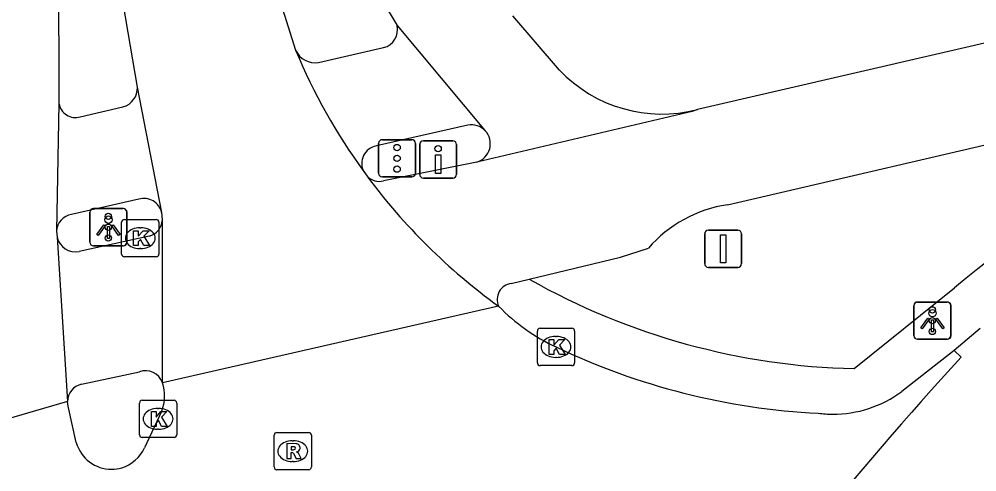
# Model space of a CAD drawing. Extents: x 156414 to 157775, y 382335 to 383765.
# Drawn here: x 156659.19 to 156684.9, y 382926.61 to 382938.76 of the extents above; entities that cross this region are included whole.
import ezdxf

# ---------------------------------------------------------------- set-up
doc = ezdxf.new("R2010")
doc.units = 0
for name, color, linetype in [('IMGEO_Drukknoppaal', 7, 'Continuous'), ('IMGEO_Fietspad_gesloten', 7, 'Continuous'), ('IMGEO_Kolk', 7, 'Continuous'), ('IMGEO_Lichtpunt', 7, 'Continuous'), ('IMGEO_OVBaan_gesloten', 7, 'Continuous'), ('IMGEO_Rijbaan_lokaal_gesloten', 7, 'Continuous'), ('IMGEO_Rijbaan_regionaal_gesloten', 7, 'Continuous'), ('IMGEO_Rioolput', 7, 'Continuous'), ('IMGEO_Verkeersbordpaal', 7, 'Continuous'), ('IMGEO_Verkeerseiland_open', 7, 'Continuous'), ('IMGEO_Verkeersregelinstallatiepaal', 7, 'Continuous'), ('IMGEO_Voetpad_open', 7, 'Continuous')]:
    doc.layers.add(name, color=color, linetype=linetype)

msp = doc.modelspace()

# ---------------------------------------------------------------- linework, layer by layer
at = {"layer": 'IMGEO_Drukknoppaal'}
for p, q in [((156669.939, 382934.595), (156669.939, 382935.395)), ((156669.939, 382935.395), (156669.939, 382934.595)), ((156670.039, 382935.495), (156670.829, 382935.495)), ((156670.829, 382935.495), (156670.039, 382935.495)), ((156670.929, 382935.395), (156670.929, 382934.595)), ((156670.929, 382934.595), (156670.929, 382935.395)), ((156670.829, 382934.495), (156670.039, 382934.495)), ((156670.039, 382934.495), (156670.829, 382934.495))]:
    msp.add_line(p, q, dxfattribs=at)
msp.add_lwpolyline([(156670.509, 382935.12), (156670.509, 382934.62), (156670.359, 382934.62), (156670.359, 382935.12), (156670.509, 382935.12)], dxfattribs=at)
msp.add_circle((156670.434, 382935.285), 0.085, dxfattribs=at)
for centre, start, end in [((156670.039, 382935.395), 90, 180), ((156670.039, 382935.395), 90, 180), ((156670.829, 382935.395), 0, 90), ((156670.829, 382935.395), 360, 90), ((156670.039, 382934.595), 180, 270), ((156670.039, 382934.595), 180, 270), ((156670.829, 382934.595), 270, 0), ((156670.829, 382934.595), 270, 0)]:
    msp.add_arc(centre, 0.1, start, end, dxfattribs=at)
at = {"layer": 'IMGEO_Fietspad_gesloten'}
for points in [[(156787.276, 382961.74), (156750.276, 382953.189), (156677.395, 382936.335)], [(156666.346, 382943.555), (156669.332, 382938.592)], [(156673.691, 382937.395), (156672.436, 382938.851)], [(156669.332, 382938.592), (156671.697, 382935.765)], [(156678.199, 382933.78), (156695.578, 382937.817)], [(156677.395, 382936.335), (156677.258, 382936.285), (156671.471, 382934.925)], [(156671.471, 382934.925), (156668.966, 382934.417)], [(156662.68, 382932.932), (156660.793, 382932.524)], [(156672.879, 382931.781), (156675.33, 382932.367), (156676.078, 382932.611)], [(156672.398, 382931.666), (156672.879, 382931.781)], [(156660.863, 382928.96), (156662.413, 382929.296)]]:
    msp.add_lwpolyline(points, dxfattribs=at)
for centre, radius, start, end in [((156676.44, 382940.001), 3.788, 223.4645, 284.5956), ((156671.322, 382935.415), 0.513, 286.8853, 42.9973), ((156668.864, 382934.886), 0.48, 225.4275, 282.3028), ((156678.732, 382930.304), 3.517, 98.7213, 139.0019), ((156662.537, 382933.406), 0.495, 286.748, 356.0914), ((156660.692, 382933.013), 0.499, 192.4965, 281.6203), ((156672.454, 382931.235), 0.435, 97.3394, 204.2488), ((156662.57, 382928.829), 0.493, 20.4126, 108.6248), ((156660.956, 382928.5), 0.469, 101.4508, 180.3894)]:
    msp.add_arc(centre, radius, start, end, dxfattribs=at)
at = {"layer": 'IMGEO_Kolk'}
for p, q in [((156661.937, 382932.456), (156661.937, 382933.308)), ((156662.012, 382933.382), (156662.864, 382933.382)), ((156662.938, 382933.308), (156662.938, 382932.456)), ((156662.425, 382933.162), (156662.45, 382933.162)), ((156662.448, 382932.602), (156662.423, 382932.602)), ((156662.864, 382932.382), (156662.012, 382932.382)), ((156673.172, 382930.461), (156674.024, 382930.461)), ((156673.097, 382929.535), (156673.097, 382930.387)), ((156673.585, 382930.241), (156673.61, 382930.241)), ((156674.098, 382930.387), (156674.098, 382929.535)), ((156673.608, 382929.681), (156673.583, 382929.681)), ((156674.024, 382929.461), (156673.172, 382929.461)), ((156662.416, 382927.603), (156662.416, 382928.455)), ((156662.491, 382928.529), (156663.343, 382928.529)), ((156663.417, 382928.455), (156663.417, 382927.603)), ((156662.904, 382928.309), (156662.929, 382928.309)), ((156662.927, 382927.749), (156662.902, 382927.749)), ((156663.343, 382927.529), (156662.491, 382927.529))]:
    msp.add_line(p, q, dxfattribs=at)
for points in [[(156661.937, 382932.456), (156661.937, 382933.308)], [(156662.012, 382933.382), (156662.864, 382933.382)], [(156662.938, 382933.308), (156662.938, 382932.456)], [(156662.258, 382933.082), (156662.381, 382933.082), (156662.381, 382932.931), (156662.511, 382933.082), (156662.675, 382933.082), (156662.529, 382932.931), (156662.682, 382932.682), (156662.53, 382932.682), (156662.445, 382932.846), (156662.381, 382932.779), (156662.381, 382932.682), (156662.258, 382932.682), (156662.258, 382933.082)], [(156662.864, 382932.382), (156662.012, 382932.382)], [(156673.172, 382930.461), (156674.024, 382930.461)], [(156673.097, 382929.535), (156673.097, 382930.387)], [(156674.098, 382930.387), (156674.098, 382929.535)], [(156673.418, 382930.161), (156673.541, 382930.161), (156673.541, 382930.01), (156673.671, 382930.161), (156673.835, 382930.161), (156673.689, 382930.01), (156673.842, 382929.761), (156673.69, 382929.761), (156673.605, 382929.925), (156673.541, 382929.858), (156673.541, 382929.761), (156673.418, 382929.761), (156673.418, 382930.161)], [(156674.024, 382929.461), (156673.172, 382929.461)], [(156662.416, 382927.603), (156662.416, 382928.455)], [(156662.491, 382928.529), (156663.343, 382928.529)], [(156663.417, 382928.455), (156663.417, 382927.603)], [(156662.737, 382928.229), (156662.86, 382928.229), (156662.86, 382928.078), (156662.99, 382928.229), (156663.154, 382928.229), (156663.008, 382928.078), (156663.161, 382927.829), (156663.009, 382927.829), (156662.924, 382927.993), (156662.86, 382927.926), (156662.86, 382927.829), (156662.737, 382927.829), (156662.737, 382928.229)], [(156663.343, 382927.529), (156662.491, 382927.529)]]:
    msp.add_lwpolyline(points, dxfattribs=at)
for centre, start, end in [((156662.014, 382933.306), 91.552, 178.448), ((156662.014, 382933.306), 91.552, 178.448), ((156662.862, 382933.306), 1.552, 88.448), ((156662.862, 382933.306), 1.552, 88.448), ((156662.014, 382932.458), 181.552, 268.448), ((156662.014, 382932.458), 181.552, 268.448), ((156662.862, 382932.458), 271.552, 358.448), ((156662.862, 382932.458), 271.552, 358.448), ((156673.174, 382930.385), 91.552, 178.448), ((156673.174, 382930.385), 91.552, 178.448), ((156674.022, 382930.385), 1.552, 88.448), ((156674.022, 382930.385), 1.552, 88.448), ((156673.174, 382929.537), 181.552, 268.448), ((156673.174, 382929.537), 181.552, 268.448), ((156674.022, 382929.537), 271.552, 358.448), ((156674.022, 382929.537), 271.552, 358.448), ((156662.493, 382928.453), 91.552, 178.448), ((156662.493, 382928.453), 91.552, 178.448), ((156663.341, 382928.453), 1.552, 88.448), ((156663.341, 382928.453), 1.552, 88.448), ((156662.493, 382927.605), 181.552, 268.448), ((156662.493, 382927.605), 181.552, 268.448), ((156663.341, 382927.605), 271.552, 358.448), ((156663.341, 382927.605), 271.552, 358.448)]:
    msp.add_arc(centre, 0.0765, start, end, dxfattribs=at)
for centre, major_axis, ratio, start_param, end_param in [((156662.424, 382932.882), (-0.387, 0.002), 0.722429, 4.712389, 7.853982), ((156662.449, 382932.882), (-0.39, 0.002), 0.717154, 1.570796, 4.712389), ((156673.584, 382929.961), (-0.387, 0.002), 0.722429, 4.712389, 7.853982), ((156673.609, 382929.961), (-0.39, 0.002), 0.717154, 1.570796, 4.712389), ((156662.903, 382928.029), (-0.387, 0.002), 0.722429, 4.712389, 7.853982), ((156662.928, 382928.029), (-0.39, 0.002), 0.717154, 1.570796, 4.712389)]:
    msp.add_ellipse(centre, major_axis=major_axis, ratio=ratio, start_param=start_param, end_param=end_param, dxfattribs=at)
at = {"layer": 'IMGEO_Lichtpunt'}
for p, q in [((156661.085, 382933.579), (156661.085, 382932.772)), ((156661.085, 382933.579), (156661.085, 382932.772)), ((156661.987, 382933.674), (156661.179, 382933.674)), ((156661.987, 382933.674), (156661.179, 382933.674)), ((156662.081, 382932.772), (156662.081, 382933.579)), ((156662.081, 382932.772), (156662.081, 382933.579)), ((156661.179, 382932.678), (156661.987, 382932.678)), ((156661.179, 382932.678), (156661.987, 382932.678)), ((156683.207, 382931.07), (156683.207, 382930.263)), ((156683.207, 382931.07), (156683.207, 382930.263)), ((156684.109, 382931.165), (156683.301, 382931.165)), ((156684.109, 382931.165), (156683.301, 382931.165)), ((156684.203, 382930.263), (156684.203, 382931.07)), ((156684.203, 382930.263), (156684.203, 382931.07)), ((156683.301, 382930.169), (156684.109, 382930.169)), ((156683.301, 382930.169), (156684.109, 382930.169))]:
    msp.add_line(p, q, dxfattribs=at)
for points in [[(156661.459, 382933.243), (156661.498, 382933.215), (156661.31, 382932.953), (156661.272, 382932.98), (156661.459, 382933.243)], [(156661.561, 382933.195), (156661.608, 382933.195), (156661.608, 382932.873), (156661.561, 382932.873), (156661.561, 382933.195)], [(156661.671, 382933.215), (156661.709, 382933.242), (156661.896, 382932.98), (156661.857, 382932.952), (156661.671, 382933.215)], [(156683.581, 382930.734), (156683.62, 382930.706), (156683.432, 382930.444), (156683.394, 382930.471), (156683.581, 382930.734)], [(156683.793, 382930.706), (156683.831, 382930.733), (156684.018, 382930.471), (156683.979, 382930.443), (156683.793, 382930.706)], [(156683.683, 382930.686), (156683.73, 382930.686), (156683.73, 382930.364), (156683.683, 382930.364), (156683.683, 382930.686)]]:
    msp.add_lwpolyline(points, dxfattribs=at)
for centre in [(156661.584, 382933.377), (156683.706, 382930.868)]:
    msp.add_circle(centre, 0.0994, dxfattribs=at)
for centre, start, end in [((156661.179, 382933.579), 90, 180), ((156661.179, 382933.579), 90, 180), ((156661.987, 382933.579), 0, 90), ((156661.987, 382933.579), 0, 90), ((156661.179, 382932.772), 180, 270), ((156661.179, 382932.772), 180, 270), ((156661.987, 382932.772), 270, 0), ((156661.987, 382932.772), 270, 360), ((156683.301, 382931.07), 90, 180), ((156683.301, 382931.07), 90, 180), ((156684.109, 382931.07), 0, 90), ((156684.109, 382931.07), 0, 90), ((156683.301, 382930.263), 180, 270), ((156683.301, 382930.263), 180, 270), ((156684.109, 382930.263), 270, 0), ((156684.109, 382930.263), 270, 360)]:
    msp.add_arc(centre, 0.0946, start, end, dxfattribs=at)
at = {"layer": 'IMGEO_OVBaan_gesloten'}
for points in [[(156684.989, 382930.457), (156684.288, 382929.867)], [(156684.473, 382929.689), (156684.288, 382929.867)]]:
    msp.add_lwpolyline(points, dxfattribs=at)
msp.add_arc((156784.848, 382838.547), 135.58, 137.76022, 143.16252, dxfattribs=at)
at = {"layer": 'IMGEO_Rijbaan_lokaal_gesloten'}
for points in [[(156664.999, 382943.088), (156665.032, 382942.951), (156666.607, 382937.928)], [(156662.36, 382936.934), (156661.789, 382940.297)], [(156660.24, 382940.148), (156660.255, 382936.501)], [(156663.012, 382933.572), (156662.36, 382936.934)], [(156660.255, 382936.501), (156660.188, 382933.068)], [(156668.437, 382934.668), (156668.527, 382934.544)], [(156663.031, 382933.372), (156663.012, 382933.572)], [(156663.032, 382929.001), (156663.031, 382933.372)], [(156660.188, 382933.068), (156660.205, 382932.905)], [(156660.205, 382932.905), (156660.487, 382928.497)]]:
    msp.add_lwpolyline(points, dxfattribs=at)
for centre, radius, start, end in [((156681.479, 382944.133), 16.114, 202.6464, 215.9689), ((156681.516, 382944.159), 16.16, 216.5106, 234.1751)]:
    msp.add_arc(centre, radius, start, end, dxfattribs=at)
at = {"layer": 'IMGEO_Rijbaan_regionaal_gesloten'}
for points in [[(156672.057, 382931.056), (156663.032, 382929.001)], [(156684.288, 382929.867), (156682.878, 382928.763)], [(156660.487, 382928.497), (156651.922, 382925.997)], [(156660.72, 382927.392), (156660.504, 382928.37), (156660.487, 382928.497)], [(156663.013, 382928.243), (156662.552, 382927.255)]]:
    msp.add_lwpolyline(points, dxfattribs=at)
for centre, radius, start, end in [((156675.715, 382934.576), 5.076, 223.8979, 245.3788), ((156681.539, 382946.557), 18.397, 244.4353, 267.1936), ((156662.008, 382928.647), 1.083, 338.0721, 19.0562), ((156681.037, 382931.252), 3.097, 269.6937, 306.4902), ((156681.037, 382931.22), 3.064, 262.5243, 269.6883), ((156661.662, 382927.653), 0.977, 195.5117, 270.3045), ((156661.658, 382927.655), 0.979, 286.6639, 335.8798), ((156661.656, 382927.672), 0.996, 270.6337, 286.5102)]:
    msp.add_arc(centre, radius, start, end, dxfattribs=at)
at = {"layer": 'IMGEO_Rioolput'}
for p, q in [((156666.106, 382927.664), (156666.958, 382927.664)), ((156666.031, 382926.738), (156666.031, 382927.59)), ((156666.519, 382927.444), (156666.544, 382927.444)), ((156667.032, 382927.59), (156667.032, 382926.738)), ((156666.542, 382926.884), (156666.517, 382926.884)), ((156666.958, 382926.664), (156666.106, 382926.664))]:
    msp.add_line(p, q, dxfattribs=at)
for points in [[(156666.106, 382927.664), (156666.958, 382927.664)], [(156666.031, 382926.738), (156666.031, 382927.59)], [(156666.62, 382927.362), (156666.368, 382927.364), (156666.368, 382926.964)], [(156667.032, 382927.59), (156667.032, 382926.738)], [(156666.368, 382926.964), (156666.492, 382926.964), (156666.492, 382927.126), (156666.503, 382927.126)], [(156666.546, 382927.283), (156666.492, 382927.283), (156666.492, 382927.202)], [(156666.492, 382927.202), (156666.544, 382927.202)], [(156666.55, 382927.097), (156666.621, 382926.964), (156666.761, 382926.964), (156666.696, 382927.09)], [(156666.958, 382926.664), (156666.106, 382926.664)]]:
    msp.add_lwpolyline(points, dxfattribs=at)
for centre, radius, start, end in [((156666.108, 382927.588), 0.0765, 91.552, 178.448), ((156666.108, 382927.588), 0.0765, 91.552, 178.448), ((156666.956, 382927.588), 0.0765, 1.552, 88.448), ((156666.956, 382927.588), 0.0765, 1.552, 88.448), ((156666.619, 382927.252), 0.109, 350.3612, 89.416), ((156666.502, 382927.073), 0.0533, 26.0293, 88.6989), ((156666.528, 382927.391), 0.19, 274.7715, 282.9687), ((156666.552, 382927.187), 0.0964, 77.0061, 93.1865), ((156666.566, 382927.244), 0.0378, 276.6634, 79.6772), ((156666.617, 382927.252), 0.112, 277.5842, 350.9817), ((156666.601, 382927.037), 0.108, 29.5134, 73.7905), ((156666.108, 382926.74), 0.0765, 181.552, 268.448), ((156666.108, 382926.74), 0.0765, 181.552, 268.448), ((156666.956, 382926.74), 0.0765, 271.552, 358.448), ((156666.956, 382926.74), 0.0765, 271.552, 358.448)]:
    msp.add_arc(centre, radius, start, end, dxfattribs=at)
for centre, major_axis, ratio, start_param, end_param in [((156666.518, 382927.164), (-0.387, 0.002), 0.722429, 4.712389, 7.853982), ((156666.543, 382927.164), (-0.39, 0.002), 0.717154, 1.570796, 4.712389)]:
    msp.add_ellipse(centre, major_axis=major_axis, ratio=ratio, start_param=start_param, end_param=end_param, dxfattribs=at)
at = {"layer": 'IMGEO_Verkeersbordpaal'}
for p, q in [((156677.69, 382933.098), (156678.48, 382933.098)), ((156678.48, 382933.098), (156677.69, 382933.098)), ((156677.59, 382932.198), (156677.59, 382932.998)), ((156677.59, 382932.998), (156677.59, 382932.198)), ((156678.58, 382932.998), (156678.58, 382932.198)), ((156678.58, 382932.198), (156678.58, 382932.998)), ((156678.48, 382932.098), (156677.69, 382932.098)), ((156677.69, 382932.098), (156678.48, 382932.098))]:
    msp.add_line(p, q, dxfattribs=at)
msp.add_lwpolyline([(156678.01, 382932.973), (156678.16, 382932.973), (156678.16, 382932.223), (156678.01, 382932.223), (156678.01, 382932.973)], dxfattribs=at)
for centre, start, end in [((156677.69, 382932.998), 90, 180), ((156677.69, 382932.998), 90, 180), ((156678.48, 382932.998), 0, 90), ((156678.48, 382932.998), 360, 90), ((156677.69, 382932.198), 180, 270), ((156677.69, 382932.198), 180, 270), ((156678.48, 382932.198), 270, 0), ((156678.48, 382932.198), 270, 0)]:
    msp.add_arc(centre, 0.1, start, end, dxfattribs=at)
at = {"layer": 'IMGEO_Verkeerseiland_open'}
msp.add_lwpolyline([(156681.603, 382929.378), (156684.293, 382931.549)], dxfattribs=at)
for centre, radius, start, end in [((156702.486, 382909.702), 28.43, 103.8353, 129.7845), ((156682.015, 382947.91), 18.536, 240.472, 268.7279)]:
    msp.add_arc(centre, radius, start, end, dxfattribs=at)
at = {"layer": 'IMGEO_Verkeersregelinstallatiepaal'}
for p, q in [((156668.837, 382934.625), (156668.837, 382935.425)), ((156668.837, 382935.425), (156668.837, 382934.625)), ((156668.937, 382935.525), (156669.727, 382935.525)), ((156669.727, 382935.525), (156668.937, 382935.525)), ((156669.827, 382935.425), (156669.827, 382934.625)), ((156669.827, 382934.625), (156669.827, 382935.425)), ((156669.727, 382934.525), (156668.937, 382934.525)), ((156668.937, 382934.525), (156669.727, 382934.525)), ((156661.083, 382932.776), (156661.083, 382933.576)), ((156661.083, 382933.576), (156661.083, 382932.776)), ((156661.183, 382933.676), (156661.973, 382933.676)), ((156661.973, 382933.676), (156661.183, 382933.676)), ((156662.073, 382933.576), (156662.073, 382932.776)), ((156662.073, 382932.776), (156662.073, 382933.576)), ((156661.973, 382932.676), (156661.183, 382932.676)), ((156661.183, 382932.676), (156661.973, 382932.676)), ((156683.205, 382930.267), (156683.205, 382931.067)), ((156683.205, 382931.067), (156683.205, 382930.267)), ((156683.305, 382931.167), (156684.095, 382931.167)), ((156684.095, 382931.167), (156683.305, 382931.167)), ((156684.195, 382931.067), (156684.195, 382930.267)), ((156684.195, 382930.267), (156684.195, 382931.067)), ((156684.095, 382930.167), (156683.305, 382930.167)), ((156683.305, 382930.167), (156684.095, 382930.167))]:
    msp.add_line(p, q, dxfattribs=at)
for centre in [(156669.332, 382935.315), (156669.332, 382935.025), (156669.332, 382934.735), (156661.578, 382933.466), (156661.578, 382933.176), (156661.578, 382932.886), (156683.7, 382930.957), (156683.7, 382930.667), (156683.7, 382930.377)]:
    msp.add_circle(centre, 0.085, dxfattribs=at)
for centre, start, end in [((156668.937, 382935.425), 90, 180), ((156668.937, 382935.425), 90, 180), ((156669.727, 382935.425), 0, 90), ((156669.727, 382935.425), 360, 90), ((156668.937, 382934.625), 180, 270), ((156668.937, 382934.625), 180, 270), ((156669.727, 382934.625), 270, 0), ((156669.727, 382934.625), 270, 0), ((156661.183, 382933.576), 90, 180), ((156661.183, 382933.576), 90, 180), ((156661.973, 382933.576), 0, 90), ((156661.973, 382933.576), 360, 90), ((156661.183, 382932.776), 180, 270), ((156661.183, 382932.776), 180, 270), ((156661.973, 382932.776), 270, 0), ((156661.973, 382932.776), 270, 0), ((156683.305, 382931.067), 90, 180), ((156683.305, 382931.067), 90, 180), ((156684.095, 382931.067), 0, 90), ((156684.095, 382931.067), 360, 90), ((156683.305, 382930.267), 180, 270), ((156683.305, 382930.267), 180, 270), ((156684.095, 382930.267), 270, 0), ((156684.095, 382930.267), 270, 0)]:
    msp.add_arc(centre, 0.1, start, end, dxfattribs=at)
at = {"layer": 'IMGEO_Voetpad_open'}
for points in [[(156667.225, 382937.598), (156668.969, 382937.996)], [(156660.828, 382936.137), (156661.973, 382936.409)], [(156671.229, 382935.919), (156668.775, 382935.357)], [(156662.4, 382933.924), (156660.588, 382933.516)]]:
    msp.add_lwpolyline(points, dxfattribs=at)
for centre, radius, start, end in [((156668.846, 382938.48), 0.499, 284.293, 13.0192), ((156667.134, 382938.171), 0.58, 204.7692, 279.0281), ((156661.841, 382936.911), 0.52, 284.7232, 2.4858), ((156660.701, 382936.57), 0.451, 188.774, 286.3742), ((156671.323, 382935.416), 0.511, 42.9879, 100.5835), ((156668.863, 382934.886), 0.479, 100.5781, 207.1599), ((156662.541, 382933.462), 0.483, 13.1782, 107.0099), ((156660.675, 382933.036), 0.488, 100.2421, 176.2373)]:
    msp.add_arc(centre, radius, start, end, dxfattribs=at)

doc.saveas('drawing.dxf')
